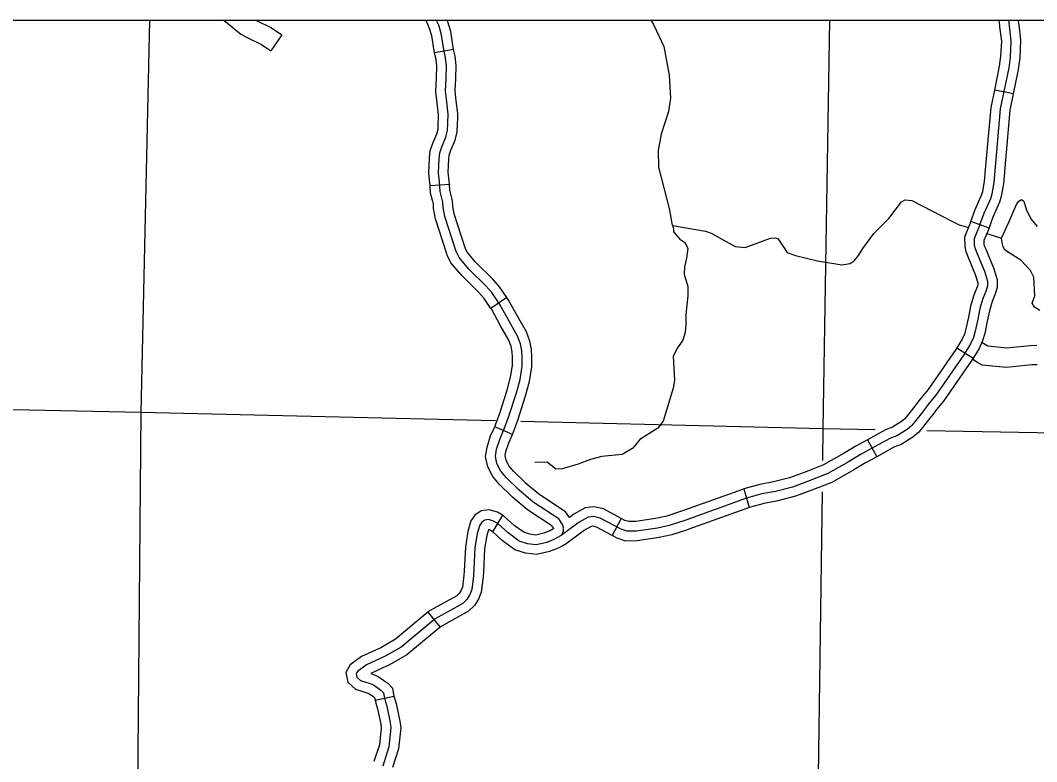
# Model space of a CAD drawing. Extents: x 0 to 3171, y 0 to 2059.
# Drawn here: x 1661.9 to 1793.5, y 1158.7 to 1254.6 of the extents above; entities that cross this region are included whole.
import ezdxf

# ---------------------------------------------------------------- set-up
doc = ezdxf.new("R2010")
doc.units = 0
for name, color, linetype in [('Default', 7, 'Continuous'), ('Level 35', 7, 'Continuous'), ('Level 45', 7, 'Continuous'), ('Level 46', 7, 'Continuous'), ('Level 5', 7, 'Continuous')]:
    doc.layers.add(name, color=color, linetype=linetype)

msp = doc.modelspace()

# ---------------------------------------------------------------- linework, layer by layer
at = {"layer": 'Default'}
msp.add_line((2119.81, 1254.61), (1029.42, 1254.61), dxfattribs=at)
msp.add_lwpolyline([(2119.81, 1254.61), (1029.42, 1254.61), (1029.42, 254.41), (2119.81, 254.41)], close=True, dxfattribs=at)
msp.add_lwpolyline([(2119.81, 1254.61), (1029.42, 1254.61), (1029.42, 254.41), (2119.81, 254.41)], close=True, dxfattribs=at)
msp.add_lwpolyline([(2119.81, 1254.61), (1029.42, 1254.61), (1029.42, 254.41), (2119.81, 254.41)], close=True, dxfattribs=at)
at = {"layer": 'Level 35'}
for points in [[(1743.6, 1254.61), (1743.91, 1254.08), (1745.23, 1251.23), (1745.92, 1247.5), (1746.1, 1244.54), (1745.86, 1242.81), (1744.91, 1239.9), (1744.49, 1237.78), (1744.57, 1235.61), (1745.95, 1230.27), (1746.28, 1228.34), (1746.5, 1227.66)], [(1746.37, 1228.07), (1750.64, 1227.34), (1751.36, 1227.08), (1754.47, 1225.33), (1755.79, 1225.23), (1759.05, 1226.44), (1759.65, 1226.49), (1759.99, 1226.38), (1761.21, 1224.56), (1762.3, 1224.19), (1765.12, 1223.49), (1768.28, 1222.98), (1769.36, 1223.17), (1769.87, 1223.51), (1770.44, 1224.19), (1771.02, 1225.1), (1772.44, 1227.03), (1774.35, 1228.96), (1776.01, 1231.11), (1776.49, 1231.37), (1777.34, 1231.31), (1782.54, 1228.62), (1783.46, 1228.17), (1784.67, 1227.79)], [(1789.89, 1228.48), (1790.92, 1230.8), (1791.2, 1231.23), (1791.53, 1231.45), (1791.83, 1231.21), (1792.15, 1230.19), (1792.75, 1228.93), (1793.58, 1227.92)], [(1793.94, 1217.08), (1793.24, 1217.49), (1792.91, 1218.02), (1793.26, 1218.97), (1793.14, 1221.39), (1792.7, 1222.26), (1791.48, 1223.59), (1789.75, 1224.64), (1789.4, 1224.94), (1789.13, 1225.38), (1788.97, 1226.45), (1789.89, 1228.48)], [(1746.5, 1227.66), (1746.48, 1227.25), (1747.33, 1226.28), (1747.96, 1225.85), (1748.34, 1225.14), (1748.19, 1223.84), (1747.9, 1222.7), (1747.86, 1221.78), (1748.37, 1220.18), (1748.37, 1218.95), (1748.1, 1216.54), (1748.1, 1215.31), (1748.01, 1214.24), (1747.69, 1213.25), (1747.02, 1212.24), (1746.43, 1211.17), (1746.61, 1208.01), (1746.43, 1207.03), (1745.15, 1202.77), (1744.48, 1201.83), (1742.14, 1200.38), (1741.22, 1199.25), (1739.83, 1198.45), (1737.2, 1198.19), (1735.74, 1197.79), (1734.15, 1197.18), (1732.1, 1196.57), (1731.27, 1196.55), (1730.13, 1197.45), (1728.55, 1197.4)], [(1787.06, 1227.04), (1788.97, 1226.45)]]:
    msp.add_lwpolyline(points, dxfattribs=at)
at = {"layer": 'Level 45'}
for p, q in [((1718.03, 1250.83), (1715.56, 1250.43)), ((1790.53, 1245.1), (1788.08, 1245.6)), ((1717.48, 1233.37), (1714.98, 1233.2)), ((1787.34, 1227.73), (1785, 1228.59)), ((1724.92, 1218.74), (1722.85, 1217.33)), ((1783.16, 1212.24), (1785.27, 1210.9)), ((1725.63, 1201.02), (1723.34, 1202.02)), ((1771.59, 1200.33), (1772.8, 1198.14)), ((1755.62, 1193.98), (1756.3, 1191.57)), ((1724.36, 1190.58), (1723.05, 1188.44)), ((1739.73, 1190.17), (1738.56, 1187.96)), ((1714.67, 1178.02), (1716.27, 1176.1)), ((1707.86, 1166.64), (1710.3, 1167.15))]:
    msp.add_line(p, q, dxfattribs=at)
for points in [[(1715.56, 1250.43), (1715.21, 1252.62), (1714.92, 1253.56), (1714.46, 1254.61), (1714.46, 1254.61)], [(1716.65, 1231.07), (1716.51, 1231.62), (1716.28, 1232.45), (1716.2, 1233.71), (1716.06, 1234.9), (1716.14, 1236.74), (1716.22, 1237.46), (1716.49, 1238.26), (1717.02, 1239.5), (1717.25, 1240.37), (1717.29, 1241.31), (1717.31, 1242.49), (1717.13, 1244.06), (1716.96, 1245.46), (1717.07, 1247.13), (1717.11, 1248.7), (1716.98, 1249.77), (1716.8, 1250.61), (1716.43, 1252.9), (1716.1, 1253.99), (1715.82, 1254.61)], [(1718.03, 1250.83), (1717.65, 1253.18), (1717.27, 1254.42), (1717.19, 1254.61)], [(1786.17, 1228.16), (1786.73, 1229.68), (1787.56, 1231.57), (1787.76, 1232.17), (1788.01, 1233.62), (1788.85, 1243.16), (1789.95, 1248.47), (1790.14, 1249.86), (1790.23, 1251.98), (1789.98, 1253.9), (1789.92, 1254.61)], [(1788.73, 1253.94), (1788.66, 1254.61)], [(1790.53, 1245.1), (1791.18, 1248.26), (1791.39, 1249.75), (1791.48, 1252.03), (1791.23, 1254.03), (1791.22, 1254.16)], [(1791.22, 1254.16), (1791.17, 1254.61)], [(1788.08, 1245.6), (1788.72, 1248.69), (1788.89, 1249.97), (1788.98, 1251.93), (1788.74, 1253.76), (1788.73, 1253.94)], [(1716.05, 1241.91), (1716.06, 1242.43), (1715.89, 1243.91), (1715.71, 1245.42), (1715.82, 1247.18), (1715.86, 1248.64), (1715.75, 1249.56), (1715.57, 1250.37), (1715.56, 1250.43)], [(1718.55, 1241.86), (1718.56, 1242.55), (1718.37, 1244.2), (1718.22, 1245.49), (1718.32, 1247.07), (1718.36, 1248.75), (1718.22, 1249.98), (1718.03, 1250.84), (1718.03, 1250.83)], [(1787.03, 1236.73), (1787.61, 1243.34), (1788.08, 1245.6)], [(1789.52, 1236.51), (1790.09, 1242.98), (1790.53, 1245.1)], [(1714.98, 1233.2), (1714.96, 1233.59), (1714.8, 1234.85), (1714.89, 1236.84), (1714.99, 1237.73), (1715.32, 1238.71), (1715.84, 1239.91), (1716.01, 1240.55), (1716.04, 1241.35), (1716.05, 1241.91)], [(1717.48, 1233.37), (1717.45, 1233.82), (1717.31, 1234.95), (1717.39, 1236.64), (1717.45, 1237.19), (1717.66, 1237.82), (1718.21, 1239.09), (1718.49, 1240.18), (1718.54, 1241.28), (1718.55, 1241.86)], [(1785, 1228.59), (1785.57, 1230.15), (1786.39, 1232.01), (1786.54, 1232.47), (1786.77, 1233.79), (1787.03, 1236.73)], [(1787.34, 1227.73), (1787.89, 1229.21), (1788.73, 1231.12), (1788.97, 1231.87), (1789.25, 1233.46), (1789.52, 1236.51)], [(1717.13, 1224.4), (1715.67, 1228.95), (1715.43, 1230.26), (1715.41, 1230.89), (1715.3, 1231.3), (1715.04, 1232.24), (1714.98, 1233.2)], [(1719.51, 1225.16), (1718.1, 1229.56), (1717.92, 1230.52), (1717.9, 1231.24), (1717.72, 1231.94), (1717.52, 1232.66), (1717.48, 1233.37)], [(1732.02, 1188.06), (1732.25, 1188.56), (1732.26, 1188.98), (1732.14, 1189.37), (1731.63, 1190.13), (1728.32, 1192.29), (1726.47, 1193.85), (1724.87, 1195.42), (1724.14, 1196.28), (1723.63, 1197.27), (1723.43, 1198.22), (1723.57, 1199.11), (1723.99, 1200.4), (1724.67, 1201.96), (1725.14, 1203.26), (1726.16, 1206.41), (1726.63, 1208.16), (1726.92, 1209.87), (1726.9, 1211.09), (1726.86, 1211.87), (1726.67, 1212.76), (1726.3, 1213.77), (1725.2, 1215.71), (1724.02, 1217.84), (1722.97, 1219.38), (1722.19, 1220.27), (1720, 1222.44), (1718.73, 1223.93), (1718.34, 1224.7), (1716.88, 1229.25), (1716.67, 1230.39), (1716.65, 1231.07)], [(1786.17, 1228.16), (1785.42, 1226.34), (1785.44, 1225.51), (1785.53, 1225.08), (1785.76, 1224.54), (1786.75, 1222.15), (1787.14, 1220.87), (1787.16, 1220.28), (1786.92, 1219.51), (1786.56, 1218.64), (1786.17, 1217.31), (1785.89, 1215.94), (1785.57, 1214.41), (1785.34, 1213.58), (1784.96, 1212.75), (1784.07, 1211.35), (1780.47, 1206.1), (1779.57, 1205.05), (1778.72, 1203.91), (1777.35, 1202.2), (1776.75, 1201.68), (1775.4, 1200.87), (1774.5, 1200.51), (1770.72, 1198.42), (1769.22, 1197.55), (1766.47, 1195.96), (1763.83, 1194.96), (1761.9, 1194.23), (1759.72, 1193.67), (1757.93, 1193.33), (1755.95, 1192.77), (1748.07, 1189.94), (1745.94, 1189.26), (1744.4, 1188.91), (1741.7, 1188.53), (1740.51, 1188.5), (1739.7, 1188.77), (1736.99, 1190.21), (1736.12, 1190.41), (1735.44, 1190.34), (1734.29, 1189.69), (1731.93, 1187.94), (1731.02, 1187.45), (1730.08, 1187.07), (1728.72, 1186.75), (1727.61, 1186.89), (1726.53, 1187.24), (1725.1, 1188.29), (1723.78, 1189.46), (1723.2, 1189.82), (1722.53, 1190.02), (1722.06, 1189.96), (1721.68, 1189.69), (1721.4, 1189.3), (1721.08, 1188.21), (1720.79, 1186.36), (1720.6, 1182.72), (1720.37, 1180.95), (1720.12, 1180.31), (1719.72, 1179.69), (1719.2, 1179.16), (1715.62, 1177.18), (1711.24, 1173.53), (1709.16, 1172.33), (1706.74, 1171.24), (1705.59, 1170.37), (1705.4, 1170.04), (1705.49, 1169.63), (1705.98, 1169.2), (1706.66, 1168.96), (1707.24, 1168.8), (1707.65, 1168.62), (1708.27, 1168.2), (1708.66, 1167.91), (1708.94, 1167.6), (1709.03, 1167.12), (1709.15, 1166.58), (1709.37, 1165.88), (1709.83, 1163.75), (1709.91, 1163.07), (1709.64, 1160.63), (1708.84, 1158.1)], [(1785, 1228.59), (1784.16, 1226.57), (1784.2, 1225.37), (1784.33, 1224.71), (1784.61, 1224.05), (1785.57, 1221.73), (1785.89, 1220.66), (1785.9, 1220.44), (1785.83, 1220.2)], [(1787.34, 1227.73), (1786.68, 1226.11), (1786.69, 1225.65), (1786.73, 1225.45), (1786.91, 1225.02), (1787.93, 1222.57), (1788.38, 1221.07), (1788.41, 1220.11), (1788.22, 1219.47)], [(1724.92, 1218.74), (1723.96, 1220.14), (1723.1, 1221.12), (1720.91, 1223.29), (1719.78, 1224.63), (1719.5, 1225.17), (1719.51, 1225.16)], [(1722.85, 1217.33), (1721.98, 1218.61), (1721.28, 1219.41), (1719.08, 1221.59), (1717.68, 1223.23), (1717.18, 1224.22), (1717.13, 1224.4)], [(1785.83, 1220.2), (1785.74, 1219.93), (1785.38, 1219.05), (1784.96, 1217.61), (1784.67, 1216.19), (1784.36, 1214.71), (1784.16, 1214.01), (1783.86, 1213.34), (1783.16, 1212.24)], [(1728.17, 1209.98), (1728.15, 1211.13), (1728.1, 1212.03), (1727.88, 1213.1), (1727.44, 1214.29), (1726.29, 1216.33), (1725.09, 1218.49), (1724.92, 1218.74)], [(1788.22, 1219.47), (1788.1, 1219.08), (1787.74, 1218.22), (1787.39, 1217.01), (1787.12, 1215.68), (1786.79, 1214.11), (1786.51, 1213.15), (1786.07, 1212.15), (1785.27, 1210.9)], [(1725.67, 1209.93), (1725.65, 1211.04), (1725.61, 1211.71), (1725.47, 1212.41), (1725.16, 1213.24), (1724.11, 1215.1), (1722.96, 1217.18), (1722.85, 1217.33)], [(1783.16, 1212.24), (1783.03, 1212.04), (1779.48, 1206.86), (1778.6, 1205.83), (1778.1, 1205.17)], [(1785.27, 1210.9), (1785.12, 1210.66), (1781.47, 1205.34), (1780.55, 1204.27), (1780.1, 1203.67)], [(1723.34, 1202.02), (1723.51, 1202.42), (1723.95, 1203.67), (1724.96, 1206.76), (1725.41, 1208.43), (1725.67, 1209.97), (1725.67, 1209.93)], [(1725.63, 1201.02), (1725.83, 1201.5), (1726.32, 1202.86), (1727.35, 1206.05), (1727.85, 1207.89), (1728.17, 1209.78), (1728.17, 1209.98)], [(1778.1, 1205.17), (1777.73, 1204.68), (1776.44, 1203.07), (1776.01, 1202.7), (1774.84, 1201.99), (1773.96, 1201.64), (1771.59, 1200.33)], [(1780.1, 1203.67), (1779.7, 1203.15), (1778.25, 1201.33), (1777.48, 1200.67), (1775.96, 1199.75), (1775.04, 1199.38), (1772.8, 1198.14)], [(1725.5, 1193.05), (1723.95, 1194.57), (1723.1, 1195.58), (1722.44, 1196.85), (1722.16, 1198.19), (1722.35, 1199.4), (1722.82, 1200.84), (1723.34, 1202.02)], [(1727.25, 1194.84), (1725.79, 1196.27), (1725.19, 1196.98), (1724.82, 1197.69), (1724.7, 1198.25), (1724.79, 1198.82), (1725.16, 1199.95), (1725.63, 1201.02)], [(1771.59, 1200.33), (1770.11, 1199.51), (1768.59, 1198.63), (1765.93, 1197.1), (1763.96, 1196.34)], [(1772.8, 1198.14), (1771.34, 1197.34), (1769.85, 1196.47), (1767.01, 1194.83), (1764.85, 1194.01)], [(1763.96, 1196.34), (1763.39, 1196.12), (1761.53, 1195.42), (1759.45, 1194.89), (1757.65, 1194.55), (1755.62, 1193.98)], [(1733.02, 1190.3), (1732.53, 1191.03), (1729.07, 1193.29), (1727.31, 1194.78), (1727.25, 1194.84)], [(1755.62, 1193.98), (1755.57, 1193.96), (1747.67, 1191.13), (1747.29, 1191)], [(1764.85, 1194.01), (1764.28, 1193.79), (1762.28, 1193.03), (1759.99, 1192.45), (1758.22, 1192.11), (1756.3, 1191.57)], [(1730.98, 1188.85), (1730.74, 1189.22), (1727.58, 1191.28), (1725.63, 1192.93), (1725.5, 1193.05)], [(1724.36, 1190.58), (1723.7, 1190.98), (1722.63, 1191.29), (1721.59, 1191.16), (1720.79, 1190.59), (1720.26, 1189.86), (1719.86, 1188.49), (1719.55, 1186.49), (1719.38, 1183.35)], [(1739.73, 1190.17), (1737.43, 1191.39), (1736.2, 1191.68), (1735.04, 1191.55), (1733.61, 1190.74), (1733.02, 1190.3)], [(1747.29, 1191), (1745.61, 1190.46), (1744.17, 1190.14), (1741.6, 1189.78), (1740.7, 1189.75), (1740.2, 1189.92), (1739.73, 1190.17)], [(1756.33, 1191.58), (1748.47, 1188.76), (1748.06, 1188.62)], [(1730.98, 1188.85), (1730.49, 1188.58), (1729.7, 1188.27), (1728.65, 1188.02), (1727.89, 1188.12), (1727.11, 1188.37), (1725.88, 1189.27), (1724.53, 1190.47), (1724.36, 1190.58)], [(1723.05, 1188.44), (1722.69, 1188.67), (1722.53, 1188.71), (1722.31, 1187.94), (1722.03, 1186.23), (1721.88, 1183.22)], [(1732.06, 1186.59), (1731.56, 1186.32), (1730.45, 1185.87), (1728.78, 1185.49), (1727.34, 1185.66), (1725.95, 1186.12), (1724.31, 1187.32), (1723.04, 1188.46), (1723.05, 1188.44)], [(1738.56, 1187.96), (1736.54, 1189.03), (1736.04, 1189.15), (1735.83, 1189.12), (1734.98, 1188.64), (1732.61, 1186.89), (1732.06, 1186.59)], [(1748.06, 1188.62), (1746.27, 1188.05), (1744.62, 1187.68), (1741.8, 1187.28), (1740.32, 1187.24), (1739.21, 1187.62), (1738.56, 1187.96)], [(1719.38, 1183.35), (1719.36, 1182.83), (1719.16, 1181.27), (1719, 1180.88), (1718.74, 1180.47), (1718.44, 1180.17), (1714.91, 1178.22), (1714.67, 1178.02)], [(1721.88, 1183.22), (1721.85, 1182.6), (1721.59, 1180.63), (1721.23, 1179.74), (1720.71, 1178.9), (1719.96, 1178.15), (1716.33, 1176.15), (1716.27, 1176.1)], [(1714.67, 1178.02), (1710.52, 1174.56), (1708.59, 1173.44), (1707.83, 1173.1)], [(1716.27, 1176.1), (1711.95, 1172.5), (1709.73, 1171.22), (1708.87, 1170.83)], [(1707.83, 1173.1), (1706.1, 1172.32), (1704.63, 1171.21), (1704.09, 1170.25), (1704.34, 1168.97), (1705.34, 1168.09), (1706.29, 1167.77), (1706.81, 1167.62), (1707.04, 1167.52), (1707.55, 1167.18), (1707.78, 1167), (1707.81, 1166.87), (1707.86, 1166.64)], [(1708.87, 1170.83), (1707.39, 1170.16), (1707.29, 1170.09), (1707.66, 1169.98), (1708.26, 1169.71), (1708.99, 1169.21), (1709.5, 1168.84), (1710.1, 1168.19), (1710.26, 1167.37), (1710.3, 1167.15)], [(1710.3, 1167.15), (1710.36, 1166.9), (1710.58, 1166.2), (1711.06, 1163.95), (1711.17, 1163.07), (1710.87, 1160.37), (1710.1, 1157.94)], [(1707.86, 1166.64), (1707.94, 1166.26), (1708.16, 1165.55), (1708.59, 1163.54), (1708.65, 1163.06), (1708.41, 1160.89), (1707.71, 1158.7)]]:
    msp.add_lwpolyline(points, dxfattribs=at)
at = {"layer": 'Level 46'}
for points in [[(1688.32, 1254.61), (1688.51, 1254.45), (1690.46, 1252.84), (1691.38, 1252.36), (1693.17, 1251.48), (1694.37, 1250.67)], [(1692.46, 1254.61), (1692.51, 1254.59), (1694.43, 1253.65), (1695.78, 1252.74), (1694.37, 1250.67)], [(1793.55, 1212.56), (1792.68, 1212.52), (1789.61, 1212.21), (1787.22, 1212.45), (1787.09, 1212.52), (1786.42, 1212.95)], [(1793.56, 1210.06), (1792.87, 1210.02), (1789.61, 1209.7), (1786.44, 1210.01), (1785.78, 1210.38), (1785.19, 1210.77)]]:
    msp.add_lwpolyline(points, dxfattribs=at)
at = {"layer": 'Level 5'}
for points in [[(1678.64, 1254.61), (1677.54, 1203.93)], [(1766.67, 1254.61), (1765.84, 1201.79)], [(1590.44, 1205.72), (1677.54, 1203.93)], [(1677.54, 1203.93), (1676.76, 1115.87)], [(1677.54, 1203.93), (1723.45, 1202.82)], [(1726.71, 1202.74), (1765.84, 1201.79)], [(1765.84, 1201.79), (1765.78, 1197.66)], [(1765.84, 1201.79), (1772.59, 1201.67)], [(1779.31, 1201.55), (1819.78, 1200.8)], [(1765.72, 1193.62), (1764.6, 1114.02)]]:
    msp.add_lwpolyline(points, dxfattribs=at)

doc.saveas('drawing.dxf')
